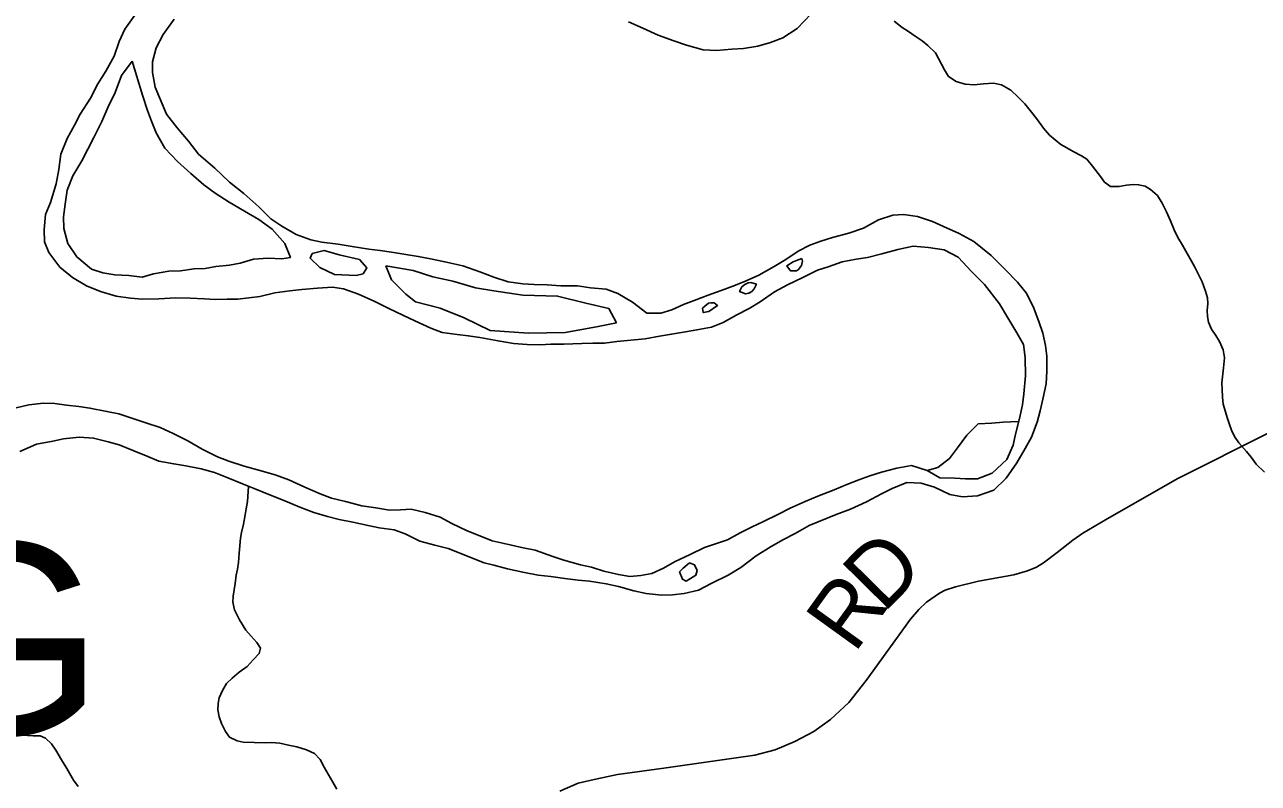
# Model space of a CAD drawing. Extents: x 1310247 to 1664935, y 235267 to 584339.
# Drawn here: x 1522411 to 1528194, y 379143 to 382702 of the extents above; entities that cross this region are included whole.
import ezdxf

# ---------------------------------------------------------------- set-up
doc = ezdxf.new("R2010")
doc.units = 0
for name, color, linetype in [('GM_X_County_Road', 7, 'Continuous'), ('GM_X_County_Road_Text', 7, 'Continuous'), ('GM_X_Major_River', 7, 'Continuous'), ('GM_X_Minor_River', 7, 'Continuous'), ('GM_X_Township_Text', 7, 'Continuous')]:
    doc.layers.add(name, color=color, linetype=linetype)

msp = doc.modelspace()

# ---------------------------------------------------------------- linework, layer by layer
at = {"layer": 'GM_X_County_Road'}
msp.add_lwpolyline([(1524919.1, 379107.1), (1525005.1, 379143.3), (1525081, 379161.5), (1525188.9, 379183.8), (1525406.9, 379214.3), (1525832.7, 379275.3), (1525928.6, 379299.6), (1526020.5, 379339.8), (1526110.5, 379386.1), (1526188.4, 379442.4), (1526274.2, 379522.7), (1526356.1, 379625.1), (1526563.7, 379914), (1526601.6, 379958.1), (1526637.6, 379992.3), (1526699.5, 380034.5), (1526725.5, 380048.6), (1526773.5, 380064.7), (1526881.4, 380091), (1527047.3, 380121.4), (1527111.3, 380139.6), (1527153.2, 380157.7), (1527187.2, 380177.8), (1527251.1, 380226), (1527325, 380284.2), (1527371, 380316.4), (1527476.9, 380378.7), (1527812.6, 380571.8), (1528679.8, 381006.5)], dxfattribs=at)
at = {"layer": 'GM_X_Major_River'}
for points in [[(1522935, 382757.2), (1522879.3, 382680.1), (1522854.1, 382622.5), (1522830.7, 382554.8), (1522791.1, 382483.5), (1522753.9, 382424.1), (1522718.4, 382356.6), (1522670.8, 382281.4), (1522643.7, 382229.9), (1522610.4, 382168.4), (1522580.8, 382094.8), (1522571.3, 382022.9), (1522557.9, 381955), (1522532, 381867.3), (1522508.8, 381811.7), (1522501.4, 381741.7), (1522504.2, 381683.5), (1522523.2, 381633), (1522575.8, 381563.8), (1522634.9, 381516.5), (1522700.2, 381477.1), (1522765.7, 381449.8), (1522839.4, 381428.3), (1522907.3, 381418.9), (1522961.3, 381413.8), (1523039.4, 381416.3), (1523119.6, 381420.7), (1523185.7, 381419.3), (1523253.7, 381416), (1523303.7, 381413), (1523359.8, 381413.9), (1523409.9, 381414.9), (1523462.1, 381419.8), (1523512.3, 381426.8), (1523582.8, 381443.5), (1523653.1, 381454.1), (1523709.3, 381459), (1523783.5, 381465.5), (1523853.7, 381470.1), (1523905.6, 381463.1), (1523975.2, 381437.6), (1524052.6, 381404), (1524118, 381370.7), (1524183.5, 381339.3), (1524239, 381312.1), (1524314.4, 381278.5), (1524368, 381257.4), (1524437.9, 381248), (1524489.9, 381243), (1524543.8, 381233.9), (1524629.6, 381218.1), (1524701.5, 381206.7), (1524765.5, 381201.4), (1524827.5, 381200.2), (1524877.6, 381203.2), (1524937.7, 381204), (1525021.9, 381206.3), (1525074, 381207.3), (1525128.1, 381208.2), (1525186.3, 381215.1), (1525318.8, 381228.5), (1525387.2, 381241.1), (1525443.4, 381250), (1525507.7, 381260.8), (1525562, 381269.7), (1525630.4, 381282.4), (1525684.9, 381305.3), (1525749.7, 381340.1), (1525806.4, 381371), (1525859.2, 381402.1), (1525926.2, 381448.8), (1525987, 381481.7), (1526057.8, 381516.4), (1526126.6, 381551.1), (1526177, 381566.1), (1526243.6, 381588.8), (1526307.9, 381601.6), (1526362.2, 381610.5), (1526428.6, 381627.2), (1526503.2, 381647.8), (1526575.6, 381662.4), (1526647.6, 381656.9), (1526721.4, 381645.4), (1526786.8, 381612.1), (1526849.5, 381544.7), (1526910.3, 381483.3), (1526980.6, 381391.7), (1527019.3, 381326.8), (1527061.9, 381255.8), (1527092.8, 381201.1), (1527101.5, 381140.8), (1527101.8, 381054.6), (1527094, 380970.6)], [(1526097.4, 382752.2), (1526031.9, 382683.3), (1525964.9, 382640.6), (1525906.4, 382617.7), (1525847.9, 382600.8), (1525779.6, 382590.2), (1525725.5, 382587.2), (1525653.2, 382580.7), (1525591.2, 382583.9), (1525513.6, 382605.5), (1525453.9, 382626.7), (1525380.3, 382652.2), (1525308.9, 382685.7), (1525241.4, 382715.1)], [(1523110.6, 382727.6), (1523059.1, 382656.5), (1523027.7, 382593), (1523010.4, 382527.2), (1523009.3, 382477.1), (1523021.9, 382408.7), (1523075.4, 382281.4), (1523126.1, 382218.2), (1523178.9, 382155), (1523225.7, 382094), (1523302.5, 382028.3), (1523371.2, 381962.8), (1523438.2, 381909.3), (1523509, 381847.8), (1523563.9, 381790.6), (1523615.3, 381757.5), (1523682.6, 381718.1), (1523752.2, 381692.6), (1523804, 381681.6), (1523879.9, 381672), (1523945.8, 381660.7), (1524023.6, 381649.1), (1524077.6, 381642), (1524129.5, 381635), (1524255.3, 381614.5), (1524313.1, 381603.3), (1524380.9, 381589.9), (1524464.6, 381570.2), (1524544.2, 381542.5), (1524609.8, 381517.2), (1524677.4, 381495.8), (1524745.3, 381486.4), (1524799.3, 381483.3), (1524859.4, 381482.1), (1524923.4, 381476.8), (1525001.5, 381477.3), (1525063.4, 381468), (1525137.3, 381460.6), (1525191, 381441.5), (1525260.3, 381400), (1525327.3, 381348.5), (1525393.4, 381349.2), (1525443.8, 381364.2), (1525498.4, 381389.2), (1525548.8, 381408.3), (1525615.4, 381433), (1525692.2, 381461.5)], [(1522914.3, 382531.1), (1522864.8, 382464), (1522835.2, 382384.4), (1522801.7, 382316.9), (1522772.2, 382247.3), (1522734.6, 382171.9), (1522678.3, 382062.8), (1522636.8, 381993.5), (1522609.3, 381925.9), (1522600, 381860), (1522592.7, 381800), (1522593.6, 381745.8), (1522612.2, 381675.3), (1522654.9, 381612.3), (1522723.8, 381554.8), (1522777.6, 381537.7), (1522833.5, 381528.6), (1522899.5, 381525.3), (1522961.4, 381518), (1523013.8, 381533), (1523086.2, 381545.6), (1523140.3, 381546.5), (1523204.6, 381557.3), (1523256.7, 381558.2), (1523306.9, 381567.2), (1523371.2, 381574), (1523421.4, 381583), (1523483.9, 381601.8), (1523552.1, 381606.4), (1523616.1, 381603.2)], [(1523616.1, 381603.2), (1523656.3, 381610.4), (1523629.6, 381675), (1523570.9, 381742.4), (1523507.8, 381787.7), (1523440.5, 381827.1), (1523369.3, 381868.6), (1523304.1, 381912), (1523250.8, 381951.2), (1523189.8, 382004.5), (1523126.9, 382059.9), (1523068.1, 382123.2), (1523027.5, 382194.1), (1523004.6, 382248.7), (1522985.6, 382299.2), (1522963.1, 382371.8), (1522914.3, 382531.1)], [(1525692.2, 381461.5), (1525742.6, 381480.5), (1525793.1, 381499.6), (1525851.7, 381526.5), (1525924.7, 381567.1), (1525979.4, 381600.1), (1526036.3, 381639), (1526091, 381668), (1526143.5, 381687), (1526197.9, 381704), (1526274.4, 381724.5), (1526343, 381747.2), (1526413.9, 381785.9), (1526480.5, 381808.6), (1526530.6, 381811.6), (1526596.5, 381802.3), (1526666.1, 381778.8), (1526717.7, 381755.8), (1526791.1, 381722.2), (1526860.4, 381684.8), (1526941.2, 381619), (1527006, 381555.6), (1527064.8, 381494.3), (1527105.8, 381443.4), (1527138.6, 381380.6), (1527165.1, 381309.9), (1527184, 381255.4), (1527196.8, 381197), (1527201.8, 381146.8), (1527202.4, 381076.6), (1527199.1, 381016.6), (1527183.6, 380944.8), (1527170.5, 380890.9), (1527157.3, 380837), (1527129.9, 380767.4), (1527100.7, 380713.9), (1527061.3, 380646.5), (1527011.7, 380575.4), (1526954.4, 380518.4), (1526877.8, 380491.8), (1526807.6, 380487.2), (1526747.7, 380498.4), (1526676.3, 380531.9), (1526612.6, 380551.2), (1526546.6, 380554.6), (1526477.9, 380525.9), (1526427.3, 380500.8), (1526356.5, 380464.1), (1526281.6, 380429.6), (1526215, 380404.8), (1526087.8, 380353.3), (1526022.9, 380314.5), (1525968.3, 380287.5), (1525909.5, 380254.6), (1525840.5, 380209.9), (1525767.2, 380155.2), (1525708.4, 380120.3), (1525631.5, 380081.7), (1525568.8, 380048.9), (1525502.3, 380034.2), (1525448.1, 380027.3), (1525398, 380026.3), (1525324.1, 380033.8), (1525266.3, 380046.9), (1525194.6, 380066.4), (1525136.8, 380079.6), (1525058.9, 380091.1), (1525004.9, 380096.2), (1524943, 380103.5), (1524877.1, 380112.8), (1524817.1, 380120), (1524745.3, 380133.5), (1524673.5, 380149), (1524609.8, 380166.3), (1524564.4, 380177.7)], [(1523980.6, 381599.9), (1523884.9, 381621.8), (1523815.2, 381643.3), (1523758.8, 381628.4)], [(1523758.8, 381628.4), (1523748.4, 381606.5), (1523793.5, 381563.5), (1523863, 381530.1), (1523965, 381526), (1523997.2, 381533.4), (1524013.8, 381561.1), (1523980.6, 381599.9)], [(1526053.6, 381604.6), (1526029.4, 381595.1), (1526013.3, 381589.4), (1525982.8, 381570), (1526000.4, 381547.6), (1526028.4, 381547)], [(1526028.4, 381547), (1526038.5, 381552.8), (1526053, 381572.6), (1526057.4, 381592.5), (1526053.6, 381604.6)], [(1524104.2, 381571.4), (1524130.8, 381504.7), (1524197.5, 381437.2), (1524242.9, 381402.2), (1524358.4, 381371.9), (1524471.6, 381327.5), (1524592.6, 381267), (1524772.6, 381255.4), (1524944.9, 381258), (1525091.6, 381285.1), (1525184.2, 381303.3)], [(1525184.2, 381303.3), (1525149.5, 381370.1), (1525041.9, 381396.3), (1524908.4, 381429), (1524746.2, 381432.3), (1524610.4, 381453), (1524524.6, 381466.8), (1524417.1, 381499), (1524323.4, 381518.9), (1524231.9, 381548.8), (1524104.2, 381571.4)], [(1525802.9, 381491.4), (1525786.7, 381483.7), (1525772.5, 381471.9), (1525762, 381450.1), (1525789.8, 381439.5), (1525805.9, 381443.2), (1525820.1, 381451)], [(1525820.1, 381451), (1525830.4, 381462.8), (1525840.8, 381484.6), (1525815, 381493.1), (1525802.9, 381491.4)], [(1525626.7, 381396.7), (1525616.7, 381394.9), (1525598.4, 381381.2), (1525588.1, 381371.4), (1525591.7, 381351.3), (1525617.9, 381356.8)], [(1525617.9, 381356.8), (1525658.5, 381384), (1525642.7, 381396.4), (1525626.7, 381396.7)], [(1522369.9, 380904.5), (1522430.3, 380919.3), (1522498.5, 380926), (1522552.6, 380924.9), (1522606.5, 380917.8), (1522664.4, 380910.6), (1522716.4, 380903.6), (1522796.2, 380888), (1522852, 380876.8), (1522903.7, 380859.8), (1522979.3, 380834.2), (1523045, 380812.8), (1523106.4, 380783.6), (1523175.8, 380750.1), (1523243.1, 380710.7), (1523314.5, 380675.2), (1523368.1, 380654.1), (1523439.7, 380630.6), (1523501.5, 380613.3), (1523585.1, 380589.6), (1523648.7, 380566.3), (1523724.1, 380532.7), (1523795.6, 380501.2), (1523849.2, 380480.1), (1523915, 380464.8), (1523990.7, 380445.2), (1524056.6, 380435.9), (1524120.5, 380424.6), (1524172.5, 380425.5), (1524222.7, 380428.5), (1524288.5, 380413.2), (1524358.1, 380391.8), (1524413.6, 380362.6), (1524485, 380327.1), (1524544.6, 380303.9), (1524602.2, 380280.7), (1524658, 380267.5), (1524747.7, 380247.7), (1524803.5, 380236.6), (1524887, 380206.8), (1524938.8, 380189.8), (1525016.4, 380168.2), (1525068.3, 380157.1), (1525126, 380137.9), (1525193.7, 380122.5), (1525247.6, 380113.5), (1525299.8, 380118.4), (1525350.1, 380127.4), (1525404.6, 380152.4), (1525457.3, 380181.4), (1525530.1, 380216), (1525596.9, 380248.8), (1525653.4, 380267.7), (1525705.8, 380284.7), (1525764.6, 380317.6), (1525821.3, 380346.5), (1525873.9, 380371.5), (1525940.6, 380404.3), (1525999.3, 380433.2), (1526070.1, 380465.8), (1526128.7, 380490.7), (1526205.4, 380519.3), (1526264, 380544.2), (1526320.5, 380567.1), (1526373, 380586.1), (1526427.4, 380603), (1526499.9, 380621.6), (1526568.3, 380634.3), (1526641.9, 380610.8), (1526701.3, 380575.5), (1526771.3, 380574.1), (1526821.3, 380571.1), (1526877.4, 380572), (1526946.1, 380598.7), (1527015.5, 380661.5), (1527044.9, 380729), (1527056, 380780.9), (1527073.6, 380854.7), (1527088.9, 380918.6), (1527094, 380970.6)], [(1527094, 380970.6), (1527088.9, 380918.6), (1527073.6, 380854.7), (1527056, 380780.9), (1527044.9, 380729), (1527015.5, 380661.5), (1526946.1, 380598.7), (1526877.4, 380572), (1526821.3, 380571.1), (1526771.3, 380574.1), (1526701.3, 380575.5), (1526641.9, 380610.8), (1526568.3, 380634.3), (1526499.9, 380621.6), (1526427.4, 380603), (1526373, 380586.1), (1526320.5, 380567.1), (1526264, 380544.2), (1526205.4, 380519.3), (1526128.7, 380490.7), (1526070.1, 380465.8), (1525999.3, 380433.2), (1525940.6, 380404.3), (1525873.9, 380371.5), (1525821.3, 380346.5), (1525764.6, 380317.6), (1525705.8, 380284.7), (1525653.4, 380267.7), (1525596.9, 380248.8), (1525530.1, 380216), (1525457.3, 380181.4), (1525404.6, 380152.4), (1525350.1, 380127.4), (1525299.8, 380118.4), (1525247.6, 380113.5), (1525193.7, 380122.5), (1525126, 380137.9), (1525068.3, 380157.1), (1525016.4, 380168.2), (1524938.8, 380189.8), (1524887, 380206.8), (1524803.5, 380236.6), (1524747.7, 380247.7), (1524658, 380267.5), (1524602.2, 380280.7), (1524544.6, 380303.9), (1524485, 380327.1), (1524413.6, 380362.6), (1524358.1, 380391.8), (1524288.5, 380413.2), (1524222.7, 380428.5), (1524172.5, 380425.5), (1524120.5, 380424.6), (1524056.6, 380435.9), (1523990.7, 380445.2), (1523915, 380464.8), (1523849.2, 380480.1), (1523795.6, 380501.2), (1523724.1, 380532.7), (1523648.7, 380566.3), (1523585.1, 380589.6), (1523501.5, 380613.3), (1523439.7, 380630.6), (1523368.1, 380654.1), (1523314.5, 380675.2), (1523243.1, 380710.7), (1523175.8, 380750.1), (1523106.4, 380783.6), (1523045, 380812.8), (1522979.3, 380834.2), (1522903.7, 380859.8), (1522852, 380876.8), (1522796.2, 380888), (1522716.4, 380903.6), (1522664.4, 380910.6), (1522606.5, 380917.8), (1522552.6, 380924.9), (1522498.5, 380926), (1522430.3, 380919.3), (1522369.9, 380904.5)], [(1524564.4, 380177.7), (1524395.1, 380244.7), (1524333.4, 380260), (1524263.7, 380279.4), (1524194.2, 380312.9), (1524142.6, 380331.9), (1524072.7, 380341.3), (1524020.8, 380352.4), (1523949, 380367.9), (1523885.2, 380381.2), (1523829.4, 380394.3), (1523765.7, 380413.6), (1523700.2, 380439), (1523630.7, 380468.4), (1523571.1, 380491.7), (1523485.6, 380525.4), (1523432, 380548.6), (1523362.5, 380576), (1523300.9, 380601.3), (1523237.2, 380618.6), (1523165.4, 380632), (1523109.5, 380641.2), (1523039.7, 380654.6), (1522988, 380675.7), (1522922.5, 380703), (1522853, 380730.5), (1522801.2, 380745.5), (1522733.5, 380763), (1522665.5, 380766.3), (1522593.2, 380759.7), (1522542.9, 380748.7), (1522466.5, 380734.2), (1522387.7, 380699.7)], [(1524564.4, 380177.7), (1524395.1, 380244.7), (1524333.4, 380260), (1524263.7, 380279.4), (1524194.2, 380312.9), (1524142.6, 380331.9), (1524072.7, 380341.3), (1524020.8, 380352.4), (1523949, 380367.9), (1523885.2, 380381.2), (1523829.4, 380394.3), (1523765.7, 380413.6), (1523700.2, 380439), (1523630.7, 380468.4), (1523571.1, 380491.7), (1523485.6, 380525.4), (1523432, 380548.6), (1523362.5, 380576), (1523300.9, 380601.3), (1523237.2, 380618.6), (1523165.4, 380632), (1523109.5, 380641.2), (1523039.7, 380654.6), (1522988, 380675.7), (1522922.5, 380703), (1522853, 380730.5), (1522801.2, 380745.5), (1522733.5, 380763), (1522665.5, 380766.3), (1522593.2, 380759.7), (1522542.9, 380748.7), (1522466.5, 380734.2), (1522387.7, 380699.7)], [(1525527.4, 380178), (1525496.8, 380152.6), (1525480.4, 380134.9), (1525493.7, 380100.5), (1525511.6, 380092.1), (1525531.8, 380103.8)], [(1525531.8, 380103.8), (1525556.2, 380119.3), (1525562.7, 380141.2), (1525551.2, 380167.5), (1525527.4, 380178)]]:
    msp.add_lwpolyline(points, dxfattribs=at)
at = {"layer": 'GM_X_Minor_River'}
for points in [[(1526487, 382718), (1526524.5, 382688.8), (1526554.1, 382669.8), (1526585.7, 382648.8), (1526617.3, 382625.8), (1526644.8, 382604.9), (1526680.1, 382569.7), (1526708.8, 382516.5), (1526722.1, 382490), (1526741.4, 382459.3), (1526777, 382436.1), (1526818.8, 382422.9), (1526861, 382419.6), (1526905.4, 382424.4), (1526951.7, 382427.1), (1526989.8, 382419.9), (1527033.3, 382394.5), (1527066.7, 382363.4), (1527100, 382330.3), (1527136.9, 382283), (1527158.3, 382256.2), (1527187.3, 382217.1), (1527214.6, 382184.2), (1527242.1, 382161.3), (1527267.7, 382140.4), (1527295.4, 382123.5), (1527325.1, 382106.6), (1527364.8, 382087.3), (1527390.5, 382070.5), (1527415.7, 382037.6), (1527454.7, 381990.2), (1527472, 381963.6), (1527501.6, 381942.6), (1527541.9, 381943.5), (1527576.2, 381948.5), (1527606.5, 381951.6), (1527632.6, 381950.9), (1527662.6, 381944), (1527688.4, 381929.2), (1527721.7, 381900.1), (1527742.9, 381865.3), (1527763.9, 381824.4), (1527782.8, 381781.7), (1527799.8, 381738.9), (1527816.9, 381704.2), (1527838, 381667.5), (1527853.3, 381638.9), (1527872.5, 381606.1), (1527895.5, 381565.2), (1527910.8, 381536.6), (1527929.8, 381495.9), (1527946.7, 381451.1), (1527955.9, 381420.7), (1527957.2, 381394.5), (1527954.2, 381360.4), (1527955.4, 381332.3), (1527960.7, 381306), (1527973.9, 381273.4), (1527995.2, 381244.6), (1528012.5, 381216), (1528029.6, 381177.3), (1528034.5, 381138.9), (1528031.2, 381092.8), (1528026, 381050.7), (1528023.3, 381022.6), (1528024.4, 380990.4), (1528025.4, 380954.2), (1528028.5, 380921.9), (1528048.8, 380855), (1528058, 380826.6), (1528067.4, 380800.1), (1528082.6, 380769.5), (1528101.9, 380740.8), (1528139, 380699.5), (1528160.4, 380672.8), (1528183.6, 380639.9), (1528222.8, 380602.6)], [(1526641.7, 380610.9), (1526691.9, 380624.1), (1526746.1, 380666.3), (1526784.3, 380716.5), (1526826.6, 380776.7), (1526880.8, 380828.8), (1526945.1, 380832.9), (1526997.4, 380836.9), (1527070.1, 380840.2)], [(1523460.5, 380536.3), (1523454.6, 380465.3), (1523449.6, 380431.3), (1523444.8, 380403.3), (1523435.6, 380359.3), (1523426.4, 380319.4), (1523421.6, 380293.4), (1523415.7, 380223.1), (1523412.4, 380179), (1523407.5, 380147), (1523402.7, 380119), (1523397.6, 380080.9), (1523392.8, 380050.9), (1523387.9, 380020.8), (1523387.1, 379992.7), (1523394.1, 379956.3), (1523417, 379909.4), (1523447.9, 379862.3), (1523471.3, 379835.4), (1523498.6, 379804.5), (1523515.9, 379777.8), (1523509.2, 379751.9), (1523482.2, 379722.5), (1523453.2, 379691.2), (1523416.2, 379664.1), (1523383.2, 379636.9), (1523356.4, 379611.5), (1523337.3, 379577.9), (1523322.3, 379544.1), (1523317.6, 379518.1), (1523316.7, 379488), (1523321.9, 379455.7), (1523333, 379423.2), (1523352.1, 379386.4), (1523371.5, 379359.7), (1523407.2, 379342.6), (1523435.2, 379335.8), (1523537.7, 379332.8), (1523565.9, 379334), (1523606.1, 379330.8), (1523648.1, 379321.5), (1523686.1, 379314.4), (1523732, 379301), (1523769.8, 379283.8), (1523795.1, 379254.9), (1523814.2, 379218.2), (1523833.4, 379185.4), (1523854.5, 379148.6), (1523873.7, 379115.9)], [(1522381.9, 379370.3), (1522424.1, 379367.1), (1522450.2, 379366.4), (1522482.4, 379365.4), (1522508.2, 379354.6), (1522535.6, 379327.7), (1522557, 379298.9), (1522583.9, 379253.9), (1522608.9, 379212.9), (1522639.5, 379157.8), (1522660.9, 379129)]]:
    msp.add_lwpolyline(points, dxfattribs=at)

# ---------------------------------------------------------------- texts
at = {"layer": 'GM_X_County_Road_Text'}
for s, rotation, p in [('D', 45.36319, (1526436.3, 379938.2)), ('R', 54.21912, (1526300.1, 379747.6))]:
    msp.add_text(s, height=300, rotation=rotation, dxfattribs=at).set_placement(p)
at = {"layer": 'GM_X_Township_Text'}
msp.add_text('WILLIAMSBURG', height=900, rotation=0.00001, dxfattribs=at).set_placement((1513551.1, 379372.5))

doc.saveas('drawing.dxf')
